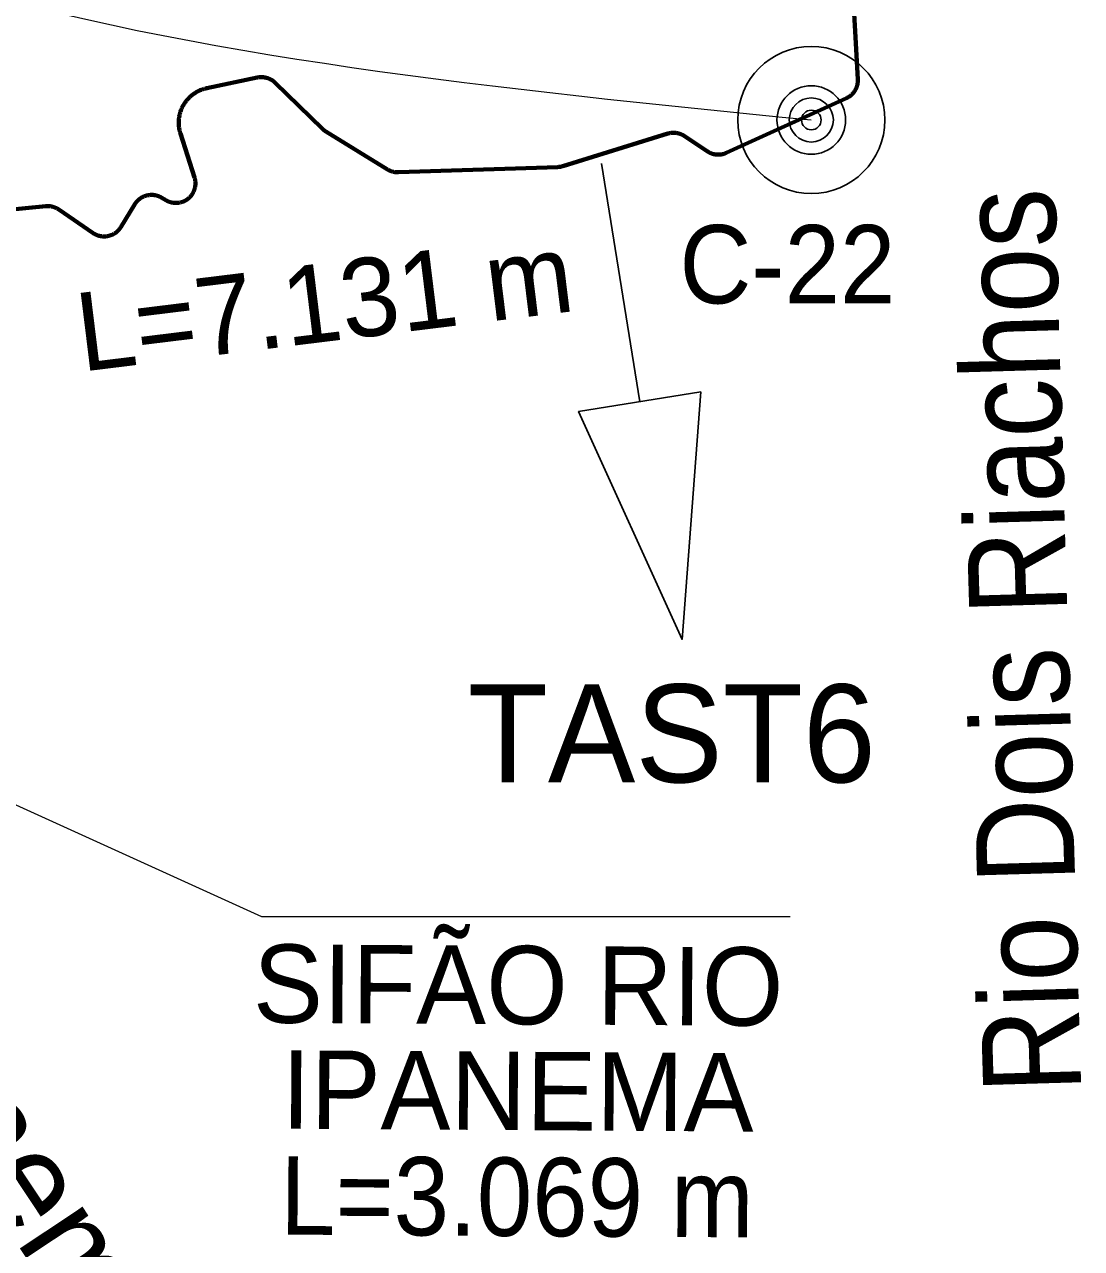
# Model space of a CAD drawing. Extents: x -1643653 to 4543381, y 1624270 to 13878484.
# Drawn here: x 702315 to 707705, y 8950266 to 8956510 of the extents above; entities that cross this region are included whole.
import ezdxf
from ezdxf.enums import TextEntityAlignment as Align

# ---------------------------------------------------------------- set-up
doc = ezdxf.new("R2010")
doc.units = 0
doc.header["$LTSCALE"] = 160
for name, color, linetype, lineweight in [('15', 7, 'Continuous', 25), ('50', 7, 'Continuous', 13), ('54', 7, 'Continuous', 25), ('60', 7, 'Continuous', 13), ('61', 7, 'Continuous', 70)]:
    doc.layers.add(name, color=color, linetype=linetype, lineweight=lineweight)
doc.layers.add('49', color=7, linetype='Continuous')

msp = doc.modelspace()

# ---------------------------------------------------------------- linework, layer by layer
at = {"layer": '15'}
for radius in [375, 175, 112.5, 50]:
    msp.add_circle((706327.2, 8956022.9), radius, dxfattribs=at)
at = {"layer": '50'}
msp.add_lwpolyline([(699852.5, 8953627.8), (703523.4, 8951959.5), (706219.7, 8951959.5)], dxfattribs=at)
msp.add_spline([(699229.6, 8960674.7), (699367.5, 8958853.5), (706327.2, 8956022.9)], degree=3, dxfattribs=at)
at = {"layer": '54'}
msp.add_line((705257.8, 8955801.2), (705452.1, 8954585.6), dxfattribs=at)
msp.add_lwpolyline([(705763.9, 8954635.4), (705668.5, 8953373.4), (705140.3, 8954535.8)], close=True, dxfattribs=at)
at = {"layer": '60', "lineweight": 25}
msp.add_spline([(814781, 9009175.5), (814787.2, 9009173.4), (814796.9, 9009173.4), (814799.4, 9009172.4), (814805.1, 9009174.5), (814805.6, 9009176.5), (814811.7, 9009179.5), (814811.7, 9009179.5), (814801.5, 9009181), (814790.7, 9009181.5), (814784.1, 9009183.1), (814777.4, 9009185.1), (814778.4, 9009175.5)], degree=3, dxfattribs=at)
at = {"layer": '61'}
for points in [[(706533.1, 8956779.6), (706564.4, 8956231), (706564.6, 8956228.2), (706564.6, 8956225.4), (706564.6, 8956222.6), (706564.4, 8956219.7), (706564.2, 8956216.9), (706564, 8956214.1), (706563.6, 8956211.3), (706563.2, 8956208.5), (706562.7, 8956205.7), (706562.1, 8956203), (706561.4, 8956200.2), (706560.6, 8956197.5), (706559.8, 8956194.8), (706558.9, 8956192.1), (706557.9, 8956189.4), (706556.9, 8956186.8), (706555.8, 8956184.2), (706554.6, 8956181.7), (706553.3, 8956179.1), (706551.9, 8956176.6), (706550.5, 8956174.2), (706549.1, 8956171.8), (706547.5, 8956169.4), (706545.9, 8956167.1), (706544.2, 8956164.8), (706542.5, 8956162.6), (706540.7, 8956160.4), (706538.8, 8956158.3), (706536.9, 8956156.2), (706534.9, 8956154.2), (706532.8, 8956152.2), (706530.7, 8956150.3), (706528.6, 8956148.5), (706526.4, 8956146.7), (706524.2, 8956145), (706521.8, 8956143.3), (706519.5, 8956141.8), (706517.1, 8956140.2), (706514.7, 8956138.8), (706512.2, 8956137.4), (706509.7, 8956136.1), (706507.2, 8956134.9), (706506.1, 8956134.3), (705893.7, 8955855.1), (705891.2, 8955853.9), (705888.5, 8955852.9), (705885.9, 8955851.9), (705883.2, 8955851), (705880.5, 8955850.1), (705877.8, 8955849.3), (705875, 8955848.7), (705872.3, 8955848.1), (705869.5, 8955847.5), (705866.7, 8955847.1), (705863.9, 8955846.7), (705861.1, 8955846.4), (705858.3, 8955846.2), (705855.4, 8955846.1), (705852.6, 8955846), (705849.8, 8955846.1), (705847, 8955846.2), (705844.1, 8955846.4), (705841.3, 8955846.6), (705838.5, 8955847), (705835.7, 8955847.4), (705832.9, 8955847.9), (705830.2, 8955848.5), (705827.4, 8955849.2), (705824.7, 8955849.9), (705822, 8955850.7), (705819.3, 8955851.6), (705816.6, 8955852.6), (705814, 8955853.6), (705811.4, 8955854.8), (705808.8, 8955856), (705806.3, 8955857.2), (705803.8, 8955858.6), (705801.4, 8955860), (705799, 8955861.4), (705796.6, 8955863), (705796.6, 8955863), (705680.6, 8955940.7), (705678.3, 8955942.3), (705675.8, 8955943.7)], [(703523.4, 8956241.4), (703520.6, 8956241.3), (703517.8, 8956241.3), (703515, 8956241.1), (703512.2, 8956240.8), (703509.3, 8956240.5), (703506.5, 8956240.1), (703503.8, 8956239.6), (703502, 8956239.2), (703243.8, 8956184.8), (703240.1, 8956183.9), (703236.5, 8956183), (703232.8, 8956182.1), (703229.2, 8956181), (703225.5, 8956179.9), (703221.9, 8956178.7), (703218.4, 8956177.4), (703214.8, 8956176), (703211.3, 8956174.6), (703207.8, 8956173.1), (703204.4, 8956171.5), (703201, 8956169.8), (703197.6, 8956168.1), (703194.2, 8956166.3), (703190.9, 8956164.5), (703187.7, 8956162.5), (703184.4, 8956160.5), (703181.2, 8956158.5), (703178.1, 8956156.3), (703175, 8956154.1), (703172, 8956151.8), (703169, 8956149.5), (703166, 8956147.1), (703163.2, 8956144.7), (703160.3, 8956142.2), (703157.5, 8956139.6), (703154.8, 8956137), (703152.1, 8956134.3), (703149.5, 8956131.5), (703146.9, 8956128.7), (703144.4, 8956125.9), (703142, 8956123), (703139.6, 8956120), (703137.3, 8956117), (703135, 8956113.9), (703132.8, 8956110.8), (703130.7, 8956107.7), (703128.7, 8956104.5), (703126.7, 8956101.3), (703124.8, 8956098), (703122.9, 8956094.7), (703121.1, 8956091.3), (703119.4, 8956087.9), (703117.8, 8956084.5), (703116.2, 8956081.1), (703114.7, 8956077.6), (703113.3, 8956074.1), (703112, 8956070.5), (703110.7, 8956066.9), (703109.5, 8956063.3), (703108.4, 8956059.7), (703107.4, 8956056.1), (703106.4, 8956052.4), (703105.5, 8956048.7), (703104.7, 8956045), (703104, 8956041.2), (703103.3, 8956037.5), (703102.8, 8956033.8), (703102.3, 8956030), (703101.9, 8956026.2), (703101.5, 8956022.5), (703101.3, 8956018.7), (703101.1, 8956014.9), (703101, 8956011.1), (703101, 8956007.3), (703101.1, 8956003.5), (703101.2, 8955999.7), (703101.5, 8955995.9), (703101.8, 8955992.1), (703102.2, 8955988.3), (703102.6, 8955984.6), (703103.2, 8955980.8), (703103.8, 8955977.1), (703104.5, 8955973.4), (703105.3, 8955969.7), (703106.1, 8955966), (703107.1, 8955962.3), (703108.1, 8955958.6), (703109.2, 8955955), (703109.7, 8955953.4), (703181.6, 8955730.2), (703182.4, 8955727.5), (703183.2, 8955724.8), (703183.8, 8955722.1), (703184.4, 8955719.3), (703184.9, 8955716.5), (703185.4, 8955713.7), (703185.7, 8955710.9), (703186, 8955708.1), (703186.2, 8955705.3), (703186.3, 8955702.5)], [(705675.8, 8955943.7), (705673.4, 8955945.2), (705670.9, 8955946.5), (705668.4, 8955947.8), (705665.8, 8955948.9), (705663.2, 8955950.1), (705660.6, 8955951.1), (705657.9, 8955952.1), (705655.2, 8955953), (705652.5, 8955953.8), (705649.8, 8955954.5), (705647.1, 8955955.2), (705644.3, 8955955.8), (705641.5, 8955956.3), (705638.7, 8955956.7), (705635.9, 8955957.1), (705633.1, 8955957.3), (705630.3, 8955957.5), (705627.4, 8955957.7), (705624.6, 8955957.7), (705621.8, 8955957.6), (705619, 8955957.5), (705616.1, 8955957.3), (705613.3, 8955957), (705610.5, 8955956.6), (705607.7, 8955956.2), (705604.9, 8955955.7), (705602.2, 8955955.1), (705599.4, 8955954.4), (705596.7, 8955953.6), (705595.3, 8955953.2), (705060.1, 8955787.3), (705057.3, 8955786.5), (705054.6, 8955785.8), (705051.9, 8955785.2), (705049.1, 8955784.6), (705046.3, 8955784.1), (705043.5, 8955783.7), (705040.7, 8955783.4), (705037.9, 8955783.1), (705035.1, 8955783), (705033.8, 8955782.9), (704221.3, 8955755.9), (704218.5, 8955755.9), (704215.6, 8955755.9), (704212.8, 8955756), (704210, 8955756.2), (704207.2, 8955756.5), (704204.4, 8955756.8), (704201.6, 8955757.2), (704198.8, 8955757.7), (704196, 8955758.3), (704193.3, 8955759), (704190.5, 8955759.7), (704187.8, 8955760.5), (704185.2, 8955761.4), (704182.5, 8955762.4), (704179.9, 8955763.4), (704177.3, 8955764.6), (704174.7, 8955765.7), (704172.2, 8955767), (704169.7, 8955768.3), (704167.2, 8955769.7), (704165.5, 8955770.8), (703851.6, 8955964.3), (703849.2, 8955965.8), (703846.9, 8955967.4), (703844.6, 8955969.1), (703842.3, 8955970.8), (703840.1, 8955972.6), (703838, 8955974.4), (703835.9, 8955976.3), (703834.4, 8955977.8), (703592.4, 8956213.1), (703590.3, 8956215), (703588.2, 8956216.9), (703586.1, 8956218.7), (703583.8, 8956220.5), (703581.6, 8956222.2), (703579.3, 8956223.8), (703576.9, 8956225.4), (703574.5, 8956226.9), (703572.1, 8956228.3), (703569.6, 8956229.7), (703567.1, 8956231), (703564.5, 8956232.2), (703562, 8956233.3), (703559.3, 8956234.4), (703556.7, 8956235.4), (703554, 8956236.3), (703551.3, 8956237.2), (703548.6, 8956238), (703545.9, 8956238.7), (703543.1, 8956239.3), (703540.3, 8956239.8), (703537.5, 8956240.3), (703534.7, 8956240.7), (703531.9, 8956241), (703529.1, 8956241.2), (703526.3, 8956241.3), (703523.4, 8956241.4)], [(703186.3, 8955702.5), (703186.4, 8955699.6), (703186.3, 8955696.8), (703186.2, 8955694), (703186, 8955691.2), (703185.8, 8955688.3), (703185.4, 8955685.5), (703185, 8955682.7), (703184.4, 8955680), (703183.8, 8955677.2), (703183.2, 8955674.5), (703182.4, 8955671.7), (703181.6, 8955669), (703180.7, 8955666.3), (703179.7, 8955663.7), (703178.7, 8955661.1), (703177.5, 8955658.5), (703176.3, 8955655.9), (703175.1, 8955653.4), (703173.7, 8955650.9), (703172.3, 8955648.4), (703170.8, 8955646), (703169.3, 8955643.7), (703167.7, 8955641.3), (703166, 8955639.1), (703164.2, 8955636.8), (703162.4, 8955634.7), (703160.6, 8955632.5), (703158.7, 8955630.5), (703156.7, 8955628.4), (703154.6, 8955626.5), (703152.5, 8955624.6), (703150.4, 8955622.7), (703148.2, 8955621), (703145.9, 8955619.2), (703143.6, 8955617.6), (703141.3, 8955616), (703138.9, 8955614.5), (703136.5, 8955613), (703134, 8955611.7), (703131.5, 8955610.3), (703129, 8955609.1), (703126.4, 8955607.9), (703123.8, 8955606.8), (703121.2, 8955605.8), (703118.5, 8955604.9), (703115.8, 8955604), (703113.1, 8955603.2), (703110.3, 8955602.5), (703107.6, 8955601.8), (703104.8, 8955601.3), (703102, 8955600.8), (703099.2, 8955600.4), (703096.4, 8955600.1), (703093.6, 8955599.8), (703090.8, 8955599.7), (703088, 8955599.6), (703085.1, 8955599.6), (703082.3, 8955599.7), (703079.5, 8955599.8), (703076.7, 8955600.1), (703073.8, 8955600.4), (703071, 8955600.8), (703068.2, 8955601.2), (703065.5, 8955601.8), (703062.7, 8955602.4), (703060, 8955603.1), (703057.3, 8955603.9), (703054.6, 8955604.8), (703051.9, 8955605.7), (703049.3, 8955606.7), (703046.7, 8955607.8), (703044.1, 8955609), (703041.5, 8955610.2), (703039, 8955611.5), (703036.6, 8955612.9), (703034.6, 8955614.1), (703014.4, 8955626.3), (703012, 8955627.7), (703009.5, 8955629.1), (703007, 8955630.4), (703004.4, 8955631.6), (703001.8, 8955632.7), (702999.2, 8955633.8), (702996.6, 8955634.8), (702993.9, 8955635.7), (702991.2, 8955636.6), (702988.5, 8955637.3), (702985.7, 8955638), (702983, 8955638.7), (702980.2, 8955639.2), (702977.4, 8955639.7), (702974.6, 8955640), (702971.8, 8955640.3), (702969, 8955640.6), (702966.1, 8955640.7), (702963.3, 8955640.8), (702960.5, 8955640.7), (702957.7, 8955640.6), (702954.8, 8955640.5), (702952, 8955640.2)], [(702952, 8955640.2), (702949.2, 8955639.9), (702946.4, 8955639.4), (702943.6, 8955638.9), (702940.9, 8955638.4), (702938.1, 8955637.7), (702935.4, 8955637), (702932.7, 8955636.2), (702930, 8955635.3), (702927.3, 8955634.3), (702924.7, 8955633.3), (702922.1, 8955632.2), (702919.5, 8955631), (702917, 8955629.8), (702914.5, 8955628.4), (702912, 8955627), (702909.6, 8955625.6), (702907.2, 8955624), (702904.9, 8955622.4), (702902.6, 8955620.8), (702900.4, 8955619), (702898.2, 8955617.2), (702896, 8955615.4), (702894, 8955613.5), (702891.9, 8955611.5), (702890, 8955609.5), (702888, 8955607.4), (702886.2, 8955605.3), (702884.4, 8955603.1), (702882.7, 8955600.8), (702881, 8955598.6), (702879.4, 8955596.2), (702877.8, 8955593.9), (702877.3, 8955593.1), (702805.8, 8955476.5), (702804.3, 8955474.1), (702802.7, 8955471.7), (702801, 8955469.4), (702799.3, 8955467.2), (702797.6, 8955465), (702795.7, 8955462.8), (702793.8, 8955460.7), (702791.9, 8955458.7), (702789.8, 8955456.7), (702787.8, 8955454.8), (702785.7, 8955452.9), (702783.5, 8955451.1), (702781.3, 8955449.3), (702779, 8955447.7), (702776.7, 8955446), (702774.3, 8955444.5), (702771.9, 8955443), (702769.5, 8955441.6), (702767, 8955440.2), (702764.5, 8955438.9), (702761.9, 8955437.7), (702759.3, 8955436.6), (702756.7, 8955435.6), (702754, 8955434.6), (702751.3, 8955433.7), (702748.7, 8955432.8), (702745.9, 8955432.1), (702743.2, 8955431.4), (702740.4, 8955430.8), (702737.6, 8955430.3), (702734.8, 8955429.8), (702732, 8955429.5), (702729.2, 8955429.2), (702726.4, 8955429), (702723.6, 8955428.8), (702720.8, 8955428.8), (702717.9, 8955428.8), (702715.1, 8955428.9), (702712.3, 8955429.1), (702709.5, 8955429.4), (702706.7, 8955429.8), (702703.9, 8955430.2), (702701.1, 8955430.7), (702698.3, 8955431.3), (702695.6, 8955432), (702692.8, 8955432.7), (702690.1, 8955433.5), (702687.4, 8955434.4), (702684.8, 8955435.4), (702682.2, 8955436.5), (702679.6, 8955437.6), (702677, 8955438.8), (702674.5, 8955440), (702672, 8955441.4), (702669.5, 8955442.8), (702667.1, 8955444.3), (702664.8, 8955445.8), (702664, 8955446.3), (702489.2, 8955566.1), (702486.8, 8955567.7), (702484.4, 8955569.2), (702482, 8955570.6), (702479.5, 8955572), (702477, 8955573.2), (702474.5, 8955574.5), (702471.9, 8955575.6)], [(702471.9, 8955575.6), (702469.2, 8955576.7), (702466.6, 8955577.7), (702463.9, 8955578.6), (702461.2, 8955579.4), (702458.5, 8955580.2), (702455.8, 8955580.9), (702453, 8955581.5), (702450.2, 8955582.1), (702447.4, 8955582.5), (702444.6, 8955582.9), (702441.8, 8955583.2), (702439, 8955583.4), (702436.2, 8955583.5), (702433.3, 8955583.6), (702430.5, 8955583.6), (702427.7, 8955583.5), (702424.9, 8955583.3), (702423, 8955583.1), (702111.4, 8955553)]]:
    msp.add_lwpolyline(points, dxfattribs=at)

# ---------------------------------------------------------------- texts
at = {"layer": '15', "width": 0.95}
msp.add_text('C-22', height=400, dxfattribs=at).set_placement((705654.7, 8955087.2))
at = {"layer": '49', "width": 0.9}
msp.add_text('Rio Dois Riachos', height=500, rotation=91.671, dxfattribs=at).set_placement((707637.1, 8953371.6), align=Align.CENTER)
at = {"layer": '49'}
msp.add_text('Rio Ipanema', height=500, rotation=303.53, dxfattribs=at).set_placement((701731.3, 8951111.3), align=Align.CENTER)
at = {"layer": '50'}
msp.add_text('L=7.131 m', height=400, rotation=7.017, dxfattribs=at).set_placement((702606.6, 8954738.7))
for s, p in [('SIFÃO RIO', (704831.4, 8951410)), ('IPANEMA', (704828.2, 8950870))]:
    msp.add_text(s, height=400, rotation=359.655, dxfattribs=at).set_placement(p, align=Align.CENTER)
at = {"layer": '50', "width": 0.95}
msp.add_text('L=3.069 m', height=400, rotation=359.655, dxfattribs=at).set_placement((704824.9, 8950330), align=Align.CENTER)
at = {"layer": '54'}
msp.add_text('TAST6', height=500, dxfattribs=at).set_placement((705615.7, 8952644.1), align=Align.CENTER)

doc.saveas('drawing.dxf')
